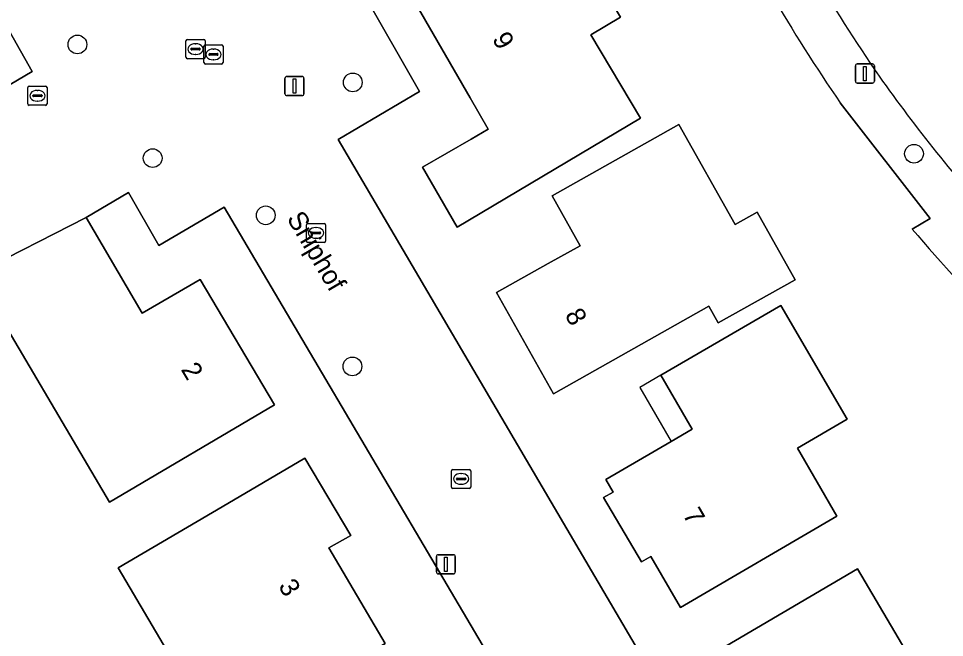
# Model space of a CAD drawing. Extents: x 161772 to 163126, y 383092 to 383917.
# Drawn here: x 162938.1 to 162986.45, y 383766.77 to 383799.1 of the extents above; entities that cross this region are included whole.
import ezdxf

# ---------------------------------------------------------------- set-up
doc = ezdxf.new("R2010")
doc.units = 0
for name, color, linetype in [('IMGEO_Boom', 7, 'Continuous'), ('IMGEO_Brandkraan', 7, 'Continuous'), ('IMGEO_Erf', 7, 'Continuous'), ('IMGEO_Kolk', 7, 'Continuous'), ('IMGEO_Lichtmast', 7, 'Continuous'), ('IMGEO_Muur', 7, 'Continuous'), ('IMGEO_Openbare_ruimte_label', 7, 'Continuous'), ('IMGEO_Pand', 7, 'Continuous'), ('IMGEO_Pand_nummerreeks', 7, 'Continuous'), ('IMGEO_Pand_overbouw', 7, 'Continuous'), ('IMGEO_Rijbaan_lokaal_gesloten', 7, 'Continuous'), ('IMGEO_Rioolput', 7, 'Continuous'), ('IMGEO_Voetpad_open', 7, 'Continuous'), ('IMGEO_Woonerf_open', 7, 'Continuous')]:
    doc.layers.add(name, color=color, linetype=linetype)

msp = doc.modelspace()

# ---------------------------------------------------------------- linework, layer by layer
at = {"layer": 'IMGEO_Boom'}
for centre in [(162941.171, 383797.749), (162955.553, 383795.768), (162945.102, 383791.81), (162984.861, 383792.041), (162951.007, 383788.823), (162955.534, 383780.932)]:
    msp.add_circle(centre, 0.489, dxfattribs=at)
at = {"layer": 'IMGEO_Brandkraan'}
for p, q in [((162938.586, 383794.643), (162938.586, 383795.495)), ((162938.661, 383795.569), (162939.513, 383795.569)), ((162939.074, 383795.349), (162939.099, 383795.349)), ((162939.587, 383795.495), (162939.587, 383794.643)), ((162938.845, 383795.063), (162938.845, 383795.075)), ((162939.283, 383795.026), (162938.885, 383795.026)), ((162938.888, 383795.112), (162939.286, 383795.112)), ((162939.097, 383794.789), (162939.072, 383794.789)), ((162939.329, 383795.075), (162939.329, 383795.063)), ((162939.513, 383794.569), (162938.661, 383794.569))]:
    msp.add_line(p, q, dxfattribs=at)
for points in [[(162938.586, 383794.643), (162938.586, 383795.495)], [(162938.661, 383795.569), (162939.513, 383795.569)], [(162939.587, 383795.495), (162939.587, 383794.643)], [(162939.513, 383794.569), (162938.661, 383794.569)]]:
    msp.add_lwpolyline(points, dxfattribs=at)
for centre, radius, start, end in [((162938.663, 383795.493), 0.0765, 91.552, 178.448), ((162938.663, 383795.493), 0.0765, 91.552, 178.448), ((162939.511, 383795.493), 0.0765, 1.552, 88.448), ((162939.511, 383795.493), 0.0765, 1.552, 88.448), ((162938.885, 383795.072), 0.0403, 85.8775, 175.7526), ((162938.882, 383795.062), 0.0366, 178.938, 274.7102), ((162939.286, 383795.069), 0.043, 264.8664, 352.4533), ((162939.29, 383795.074), 0.0386, 1.7309, 96.639), ((162938.663, 383794.645), 0.0765, 181.552, 268.448), ((162938.663, 383794.645), 0.0765, 181.552, 268.448), ((162939.511, 383794.645), 0.0765, 271.552, 358.448), ((162939.511, 383794.645), 0.0765, 271.552, 358.448)]:
    msp.add_arc(centre, radius, start, end, dxfattribs=at)
for centre, major_axis, ratio, start_param, end_param in [((162939.073, 383795.069), (-0.387, 0.002), 0.722429, 4.712389, 7.853982), ((162939.098, 383795.069), (-0.39, 0.002), 0.717154, 1.570796, 4.712389)]:
    msp.add_ellipse(centre, major_axis=major_axis, ratio=ratio, start_param=start_param, end_param=end_param, dxfattribs=at)
at = {"layer": 'IMGEO_Erf'}
for points in [[(162920.456, 383785.5), (162938.802, 383796.345), (162936.815, 383799.858), (162952.064, 383807.239), (162954.855, 383802.645), (162959.074, 383805.138), (162960.321, 383803.029), (162956.067, 383800.516), (162959.044, 383795.296), (162954.784, 383792.785), (162974.165, 383759.783), (162968.248, 383756.347), (162948.829, 383789.253), (162945.43, 383787.245), (162943.842, 383790.009), (162941.629, 383788.705), (162944.556, 383783.707), (162947.579, 383785.479), (162951.459, 383778.929), (162942.856, 383773.833), (162935.821, 383785.756)], [(162984.763, 383788.106), (162985.698, 383788.65), (162981.011, 383794.701)]]:
    msp.add_lwpolyline(points, dxfattribs=at)
for points in [[(162966.485, 383804.281), (162969.539, 383799.179), (162967.978, 383798.245), (162970.578, 383793.9), (162961.008, 383788.207), (162959.2, 383791.332), (162961.731, 383792.809), (162962.62, 383793.328), (162961.678, 383794.956), (162958.907, 383799.746), (162964.924, 383803.347)], [(162972.574, 383793.568), (162975.515, 383788.338), (162976.666, 383788.985), (162978.651, 383785.455), (162974.641, 383783.199), (162974.151, 383784.071), (162966.027, 383779.502), (162963.051, 383784.794), (162965.763, 383786.298), (162967.435, 383787.225), (162965.959, 383789.848)], [(162977.902, 383784.113), (162981.363, 383778.167), (162978.771, 383776.659), (162980.839, 383773.107), (162972.665, 383768.336), (162971.117, 383770.996), (162970.631, 383770.723), (162968.653, 383774.088), (162969.155, 383774.368), (162968.771, 383775.027), (162972.185, 383777.014), (162973.283, 383777.653), (162971.644, 383780.471)], [(162948.733, 383773.597), (162953.044, 383776.129), (162955.46, 383772.106), (162954.303, 383771.448), (162957.249, 383766.453), (162952.943, 383763.913), (162948.636, 383761.373), (162943.307, 383770.409)], [(162971.725, 383758.132), (162974.309, 383759.65), (162974.497, 383759.331), (162977.066, 383760.842), (162974.151, 383765.798), (162981.91, 383770.361), (162985.007, 383765.094), (162979.99, 383762.143), (162982.642, 383757.635), (162983.185, 383757.955), (162985.405, 383754.179), (162979.656, 383750.798), (162977.42, 383751.47), (162975.289, 383752.112), (162971.943, 383750.124), (162968.725, 383755.54), (162972.068, 383757.526)]]:
    msp.add_lwpolyline(points, close=True, dxfattribs=at)
for centre, radius, start, end in [((163055.671, 383846.053), 90.615, 205.96343, 214.52078), ((163064.494, 383856.222), 104.865, 220.50805, 228.41621)]:
    msp.add_arc(centre, radius, start, end, dxfattribs=at)
at = {"layer": 'IMGEO_Kolk'}
for p, q in [((162947.779, 383796.801), (162947.779, 383797.653)), ((162947.854, 383797.727), (162948.706, 383797.727)), ((162948.78, 383797.653), (162948.78, 383796.801)), ((162948.038, 383797.221), (162948.038, 383797.233)), ((162948.476, 383797.184), (162948.078, 383797.184)), ((162948.081, 383797.27), (162948.479, 383797.27)), ((162948.267, 383797.507), (162948.292, 383797.507)), ((162948.522, 383797.233), (162948.522, 383797.221)), ((162948.706, 383796.727), (162947.854, 383796.727)), ((162948.29, 383796.947), (162948.265, 383796.947)), ((162953.207, 383788.404), (162954.059, 383788.404)), ((162953.132, 383787.478), (162953.132, 383788.33)), ((162953.391, 383787.898), (162953.391, 383787.91)), ((162953.434, 383787.947), (162953.832, 383787.947)), ((162953.62, 383788.184), (162953.645, 383788.184)), ((162953.875, 383787.91), (162953.875, 383787.898)), ((162954.133, 383788.33), (162954.133, 383787.478)), ((162954.059, 383787.404), (162953.207, 383787.404)), ((162953.829, 383787.861), (162953.431, 383787.861)), ((162953.643, 383787.624), (162953.618, 383787.624)), ((162960.71, 383774.626), (162960.71, 383775.478)), ((162960.785, 383775.552), (162961.637, 383775.552)), ((162961.198, 383775.332), (162961.223, 383775.332)), ((162961.711, 383775.478), (162961.711, 383774.626)), ((162960.969, 383775.046), (162960.969, 383775.058)), ((162961.407, 383775.009), (162961.009, 383775.009)), ((162961.012, 383775.095), (162961.41, 383775.095)), ((162961.453, 383775.058), (162961.453, 383775.046)), ((162961.637, 383774.552), (162960.785, 383774.552)), ((162961.221, 383774.772), (162961.196, 383774.772))]:
    msp.add_line(p, q, dxfattribs=at)
for points in [[(162947.779, 383796.801), (162947.779, 383797.653)], [(162947.854, 383797.727), (162948.706, 383797.727)], [(162948.78, 383797.653), (162948.78, 383796.801)], [(162948.706, 383796.727), (162947.854, 383796.727)], [(162953.207, 383788.404), (162954.059, 383788.404)], [(162953.132, 383787.478), (162953.132, 383788.33)], [(162954.133, 383788.33), (162954.133, 383787.478)], [(162954.059, 383787.404), (162953.207, 383787.404)], [(162960.71, 383774.626), (162960.71, 383775.478)], [(162960.785, 383775.552), (162961.637, 383775.552)], [(162961.711, 383775.478), (162961.711, 383774.626)], [(162961.637, 383774.552), (162960.785, 383774.552)]]:
    msp.add_lwpolyline(points, dxfattribs=at)
for centre, radius, start, end in [((162947.856, 383797.651), 0.0765, 91.552, 178.448), ((162947.856, 383797.651), 0.0765, 91.552, 178.448), ((162948.704, 383797.651), 0.0765, 1.552, 88.448), ((162948.704, 383797.651), 0.0765, 1.552, 88.448), ((162948.078, 383797.23), 0.0403, 85.8775, 175.7526), ((162948.075, 383797.22), 0.0366, 178.938, 274.7102), ((162948.479, 383797.227), 0.043, 264.8664, 352.4533), ((162948.483, 383797.232), 0.0386, 1.7309, 96.639), ((162947.856, 383796.803), 0.0765, 181.552, 268.448), ((162947.856, 383796.803), 0.0765, 181.552, 268.448), ((162948.704, 383796.803), 0.0765, 271.552, 358.448), ((162948.704, 383796.803), 0.0765, 271.552, 358.448), ((162953.209, 383788.328), 0.0765, 91.552, 178.448), ((162953.209, 383788.328), 0.0765, 91.552, 178.448), ((162954.057, 383788.328), 0.0765, 1.552, 88.448), ((162954.057, 383788.328), 0.0765, 1.552, 88.448), ((162953.431, 383787.907), 0.0403, 85.8775, 175.7526), ((162953.428, 383787.897), 0.0366, 178.938, 274.7102), ((162953.832, 383787.904), 0.043, 264.8664, 352.4533), ((162953.836, 383787.909), 0.0386, 1.7309, 96.639), ((162953.209, 383787.48), 0.0765, 181.552, 268.448), ((162953.209, 383787.48), 0.0765, 181.552, 268.448), ((162954.057, 383787.48), 0.0765, 271.552, 358.448), ((162954.057, 383787.48), 0.0765, 271.552, 358.448), ((162960.787, 383775.476), 0.0765, 91.552, 178.448), ((162960.787, 383775.476), 0.0765, 91.552, 178.448), ((162961.635, 383775.476), 0.0765, 1.552, 88.448), ((162961.635, 383775.476), 0.0765, 1.552, 88.448), ((162961.009, 383775.055), 0.0403, 85.8775, 175.7526), ((162961.006, 383775.045), 0.0366, 178.938, 274.7102), ((162961.41, 383775.052), 0.043, 264.8664, 352.4533), ((162961.414, 383775.057), 0.0386, 1.7309, 96.639), ((162960.787, 383774.628), 0.0765, 181.552, 268.448), ((162960.787, 383774.628), 0.0765, 181.552, 268.448), ((162961.635, 383774.628), 0.0765, 271.552, 358.448), ((162961.635, 383774.628), 0.0765, 271.552, 358.448)]:
    msp.add_arc(centre, radius, start, end, dxfattribs=at)
for centre, major_axis, ratio, start_param, end_param in [((162948.266, 383797.227), (-0.387, 0.002), 0.722429, 4.712389, 7.853982), ((162948.291, 383797.227), (-0.39, 0.002), 0.717154, 1.570796, 4.712389), ((162953.619, 383787.904), (-0.387, 0.002), 0.722429, 4.712389, 7.853982), ((162953.644, 383787.904), (-0.39, 0.002), 0.717154, 1.570796, 4.712389), ((162961.197, 383775.052), (-0.387, 0.002), 0.722429, 4.712389, 7.853982), ((162961.222, 383775.052), (-0.39, 0.002), 0.717154, 1.570796, 4.712389)]:
    msp.add_ellipse(centre, major_axis=major_axis, ratio=ratio, start_param=start_param, end_param=end_param, dxfattribs=at)
at = {"layer": 'IMGEO_Lichtmast'}
for p, q in [((162981.8, 383795.829), (162981.8, 383796.629)), ((162981.8, 383796.629), (162981.8, 383795.829)), ((162981.9, 383796.729), (162982.69, 383796.729)), ((162982.69, 383796.729), (162981.9, 383796.729)), ((162982.79, 383796.629), (162982.79, 383795.829)), ((162982.79, 383795.829), (162982.79, 383796.629)), ((162952.013, 383795.178), (162952.013, 383795.978)), ((162952.013, 383795.978), (162952.013, 383795.178)), ((162952.113, 383796.078), (162952.903, 383796.078)), ((162952.903, 383796.078), (162952.113, 383796.078)), ((162953.003, 383795.978), (162953.003, 383795.178)), ((162953.003, 383795.178), (162953.003, 383795.978)), ((162982.69, 383795.729), (162981.9, 383795.729)), ((162981.9, 383795.729), (162982.69, 383795.729)), ((162952.903, 383795.078), (162952.113, 383795.078)), ((162952.113, 383795.078), (162952.903, 383795.078)), ((162959.918, 383770.195), (162959.918, 383770.995)), ((162959.918, 383770.995), (162959.918, 383770.195)), ((162960.018, 383771.095), (162960.808, 383771.095)), ((162960.808, 383771.095), (162960.018, 383771.095)), ((162960.908, 383770.995), (162960.908, 383770.195)), ((162960.908, 383770.195), (162960.908, 383770.995)), ((162960.808, 383770.095), (162960.018, 383770.095)), ((162960.018, 383770.095), (162960.808, 383770.095))]:
    msp.add_line(p, q, dxfattribs=at)
for points in [[(162982.22, 383796.604), (162982.37, 383796.604), (162982.37, 383795.854), (162982.22, 383795.854), (162982.22, 383796.604)], [(162952.433, 383795.953), (162952.583, 383795.953), (162952.583, 383795.203), (162952.433, 383795.203), (162952.433, 383795.953)], [(162960.338, 383770.97), (162960.488, 383770.97), (162960.488, 383770.22), (162960.338, 383770.22), (162960.338, 383770.97)]]:
    msp.add_lwpolyline(points, dxfattribs=at)
for centre, start, end in [((162981.9, 383796.629), 90, 180), ((162981.9, 383796.629), 90, 180), ((162982.69, 383796.629), 0, 90), ((162982.69, 383796.629), 360, 90), ((162952.113, 383795.978), 90, 180), ((162952.113, 383795.978), 90, 180), ((162952.903, 383795.978), 0, 90), ((162952.903, 383795.978), 360, 90), ((162981.9, 383795.829), 180, 270), ((162981.9, 383795.829), 180, 270), ((162982.69, 383795.829), 270, 0), ((162982.69, 383795.829), 270, 0), ((162952.113, 383795.178), 180, 270), ((162952.113, 383795.178), 180, 270), ((162952.903, 383795.178), 270, 0), ((162952.903, 383795.178), 270, 0), ((162960.018, 383770.995), 90, 180), ((162960.018, 383770.995), 90, 180), ((162960.808, 383770.995), 0, 90), ((162960.808, 383770.995), 360, 90), ((162960.018, 383770.195), 180, 270), ((162960.018, 383770.195), 180, 270), ((162960.808, 383770.195), 270, 0), ((162960.808, 383770.195), 270, 0)]:
    msp.add_arc(centre, 0.1, start, end, dxfattribs=at)
at = {"layer": 'IMGEO_Muur'}
msp.add_lwpolyline([(162981.011, 383794.701), (162985.698, 383788.65), (162984.763, 383788.106)], dxfattribs=at)
for centre, radius, start, end in [((163055.671, 383846.053), 90.615, 205.96343, 214.52078), ((163064.494, 383856.222), 104.865, 220.50805, 228.41621)]:
    msp.add_arc(centre, radius, start, end, dxfattribs=at)
at = {"layer": 'IMGEO_Pand'}
for points in [[(162964.924, 383803.347), (162958.907, 383799.746), (162961.678, 383794.956), (162962.62, 383793.328), (162961.731, 383792.809), (162959.2, 383791.332), (162961.008, 383788.207), (162970.578, 383793.9), (162967.978, 383798.245), (162969.539, 383799.179), (162966.485, 383804.281)], [(162965.959, 383789.848), (162967.435, 383787.225), (162965.763, 383786.298), (162963.051, 383784.794), (162966.027, 383779.502), (162974.151, 383784.071), (162974.641, 383783.199), (162978.651, 383785.455), (162976.666, 383788.985), (162975.515, 383788.338), (162972.574, 383793.568)], [(162941.629, 383788.705), (162935.821, 383785.756), (162942.856, 383773.833), (162951.459, 383778.929), (162947.579, 383785.479), (162944.556, 383783.707)], [(162971.644, 383780.471), (162973.283, 383777.653), (162972.185, 383777.014), (162968.771, 383775.027), (162969.155, 383774.368), (162968.653, 383774.088), (162970.631, 383770.723), (162971.117, 383770.996), (162972.665, 383768.336), (162980.839, 383773.107), (162978.771, 383776.659), (162981.363, 383778.167), (162977.902, 383784.113)], [(162952.943, 383763.913), (162957.249, 383766.453), (162954.303, 383771.448), (162955.46, 383772.106), (162953.044, 383776.129), (162948.733, 383773.597), (162943.307, 383770.409), (162948.636, 383761.373)], [(162975.289, 383752.112), (162977.42, 383751.47), (162979.656, 383750.798), (162985.405, 383754.179), (162983.185, 383757.955), (162982.642, 383757.635), (162979.99, 383762.143), (162985.007, 383765.094), (162981.91, 383770.361), (162974.151, 383765.798), (162977.066, 383760.842), (162974.497, 383759.331), (162974.309, 383759.65), (162971.725, 383758.132), (162972.068, 383757.526)]]:
    msp.add_lwpolyline(points, close=True, dxfattribs=at)
at = {"layer": 'IMGEO_Pand_overbouw'}
msp.add_lwpolyline([(162971.644, 383780.471), (162970.545, 383779.832), (162972.185, 383777.014), (162973.283, 383777.653)], close=True, dxfattribs=at)
at = {"layer": 'IMGEO_Rijbaan_lokaal_gesloten'}
for centre, radius, start, end in [((163055.566, 383845.991), 88.034, 205.95678, 214.526), ((163051.481, 383844.446), 83.799, 215.23911, 222.07334)]:
    msp.add_arc(centre, radius, start, end, dxfattribs=at)
at = {"layer": 'IMGEO_Rioolput'}
for p, q in [((162946.843, 383797.08), (162946.843, 383797.932)), ((162946.918, 383798.006), (162947.77, 383798.006)), ((162947.331, 383797.786), (162947.356, 383797.786)), ((162947.844, 383797.932), (162947.844, 383797.08)), ((162947.102, 383797.5), (162947.102, 383797.512)), ((162947.54, 383797.463), (162947.142, 383797.463)), ((162947.145, 383797.549), (162947.543, 383797.549)), ((162947.354, 383797.226), (162947.329, 383797.226)), ((162947.586, 383797.512), (162947.586, 383797.5)), ((162947.77, 383797.006), (162946.918, 383797.006))]:
    msp.add_line(p, q, dxfattribs=at)
for points in [[(162946.843, 383797.08), (162946.843, 383797.932)], [(162946.918, 383798.006), (162947.77, 383798.006)], [(162947.844, 383797.932), (162947.844, 383797.08)], [(162947.77, 383797.006), (162946.918, 383797.006)]]:
    msp.add_lwpolyline(points, dxfattribs=at)
for centre, radius, start, end in [((162946.92, 383797.93), 0.0765, 91.552, 178.448), ((162946.92, 383797.93), 0.0765, 91.552, 178.448), ((162947.768, 383797.93), 0.0765, 1.552, 88.448), ((162947.768, 383797.93), 0.0765, 1.552, 88.448), ((162946.92, 383797.082), 0.0765, 181.552, 268.448), ((162946.92, 383797.082), 0.0765, 181.552, 268.448), ((162947.142, 383797.509), 0.0403, 85.8775, 175.7526), ((162947.139, 383797.499), 0.0366, 178.938, 274.7102), ((162947.543, 383797.506), 0.043, 264.8664, 352.4533), ((162947.547, 383797.511), 0.0386, 1.7309, 96.639), ((162947.768, 383797.082), 0.0765, 271.552, 358.448), ((162947.768, 383797.082), 0.0765, 271.552, 358.448)]:
    msp.add_arc(centre, radius, start, end, dxfattribs=at)
for centre, major_axis, ratio, start_param, end_param in [((162947.33, 383797.506), (-0.387, 0.002), 0.722429, 4.712389, 7.853982), ((162947.355, 383797.506), (-0.39, 0.002), 0.717154, 1.570796, 4.712389)]:
    msp.add_ellipse(centre, major_axis=major_axis, ratio=ratio, start_param=start_param, end_param=end_param, dxfattribs=at)
at = {"layer": 'IMGEO_Voetpad_open'}
msp.add_lwpolyline([(162981.011, 383794.701), (162985.698, 383788.65), (162984.763, 383788.106)], dxfattribs=at)
for centre, radius, start, end in [((163055.566, 383845.991), 88.034, 205.95678, 214.526), ((163055.671, 383846.053), 90.615, 205.96343, 214.52078), ((163051.481, 383844.446), 83.799, 215.23911, 222.07334), ((163064.494, 383856.222), 104.865, 220.50805, 228.41621)]:
    msp.add_arc(centre, radius, start, end, dxfattribs=at)
at = {"layer": 'IMGEO_Woonerf_open'}
msp.add_lwpolyline([(162935.821, 383785.756), (162941.629, 383788.705), (162943.842, 383790.009), (162945.43, 383787.245), (162948.829, 383789.253), (162968.248, 383756.347), (162974.165, 383759.783), (162954.784, 383792.785), (162959.044, 383795.296), (162956.067, 383800.516), (162954.855, 383802.645), (162952.064, 383807.239), (162936.815, 383799.858), (162938.802, 383796.345), (162920.456, 383785.5)], dxfattribs=at)

# ---------------------------------------------------------------- texts
at = {"layer": 'IMGEO_Openbare_ruimte_label'}
msp.add_text('Sniphof', height=1, rotation=300.5411, dxfattribs=at).set_placement((162952.083, 383788.663))
at = {"layer": 'IMGEO_Pand_nummerreeks'}
for s, rotation, p in [('9', 300.0514, (162962.807, 383798.037)), ('8', 299.3516, (162966.604, 383783.617)), ('2', 300.6411, (162946.555, 383780.772)), ('7', 300.1984, (162972.759, 383773.184)), ('3', 300.7961, (162951.641, 383769.456))]:
    msp.add_text(s, height=1, rotation=rotation, dxfattribs=at).set_placement(p)

doc.saveas('drawing.dxf')
